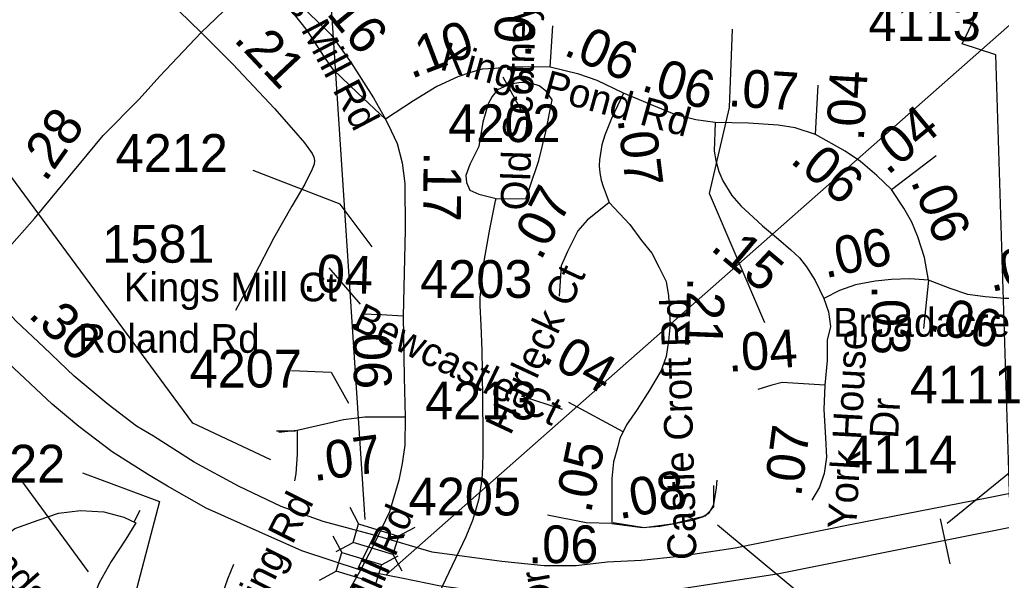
# Model space of a CAD drawing. Extents: x 1662474 to 1856135, y 779280 to 917889.
# Drawn here: x 1740425 to 1743675, y 827314 to 829171 of the extents above; entities that cross this region are included whole.
import ezdxf

# ---------------------------------------------------------------- set-up
doc = ezdxf.new("R2010")
doc.units = 0
for name, color, linetype in [('Exist Boundary Political City Limit New', 7, 'Continuous'), ('Exist Hydrographic Misc Water Feature', 7, 'Continuous'), ('Exist Hydrographic Pond Under 1500 Sq Ft', 7, 'Continuous'), ('Exist Road Non-System Type 51', 7, 'Continuous'), ('Exist Road Non-System Type 51 Label', 7, 'Continuous'), ('Exist Road Primary Interstate Divided Center Attributed', 7, 'Continuous'), ('Exist Road Primary Interstate Structure Ovrhead Sign CELL', 7, 'Continuous'), ('Exist Road Primary Interstate Structure Standard Bridge CELL', 7, 'Continuous'), ('Exist Road Primary Interstate Structure Standard Bridge Number Label', 7, 'Continuous'), ('Exist Road Secondary Mileage Hundredths English Label', 7, 'Continuous'), ('Exist Road Secondary Mileage Tenths English Label', 7, 'Continuous'), ('Exist Road Secondary Type 51 Attributed', 7, 'Continuous'), ('Exist Road Secondary Type 51 Label', 7, 'Continuous'), ('Exist Road Secondary Type 51 Number Label', 7, 'Continuous'), ('Map Preparation Boundary City Limit Buffer Line', 7, 'Continuous')]:
    doc.layers.add(name, color=color, linetype=linetype)

msp = doc.modelspace()

# ---------------------------------------------------------------- linework, layer by layer
at = {"layer": 'Exist Boundary Political City Limit New'}
msp.add_lwpolyline([(1743769.8, 825450.9), (1743657, 829053.9), (1743546, 829090.9), (1743657, 829320.6), (1743420.2, 829483.6), (1743679.2, 829942.9), (1743560.9, 830009.6), (1743689.2, 830274)], dxfattribs=at)
at = {"layer": 'Exist Hydrographic Misc Water Feature'}
msp.add_lwpolyline([(1741801.4, 827245.7), (1741903.3, 827458.9), (1741925.7, 827512.8), (1741935.9, 827546.7), (1741946.4, 827584.5), (1741956.8, 827648.5), (1741959.1, 827690.5), (1741959.5, 827734.5), (1741960.1, 827804.5), (1741957.6, 828006.6), (1741956.4, 828074.6), (1741952.9, 828158.7), (1741949.4, 828222.7), (1741949.6, 828250.7), (1741962.8, 828370.6), (1741979.4, 828464.6), (1741981.6, 828476.5), (1742000.3, 828570.4), (1742002.5, 828578.4)], dxfattribs=at)
at = {"layer": 'Exist Hydrographic Pond Under 1500 Sq Ft'}
msp.add_lwpolyline([(1742002.5, 828578.4), (1742101.3, 828577.2), (1742114.8, 828619.6), (1742143.7, 828704.5), (1742166.9, 828799), (1742188.1, 828905), (1742168.8, 828933.9), (1742145.6, 828951.3), (1742120.6, 828959), (1742085.8, 828962.9), (1742049.2, 828957.1), (1742006.7, 828937.8), (1741989.4, 828916.6), (1741975.8, 828891.5), (1741958.5, 828831.7), (1741945, 828750.7), (1741916, 828691), (1741902.5, 828654.3), (1741904.5, 828631.2), (1741916, 828606.1), (1741945, 828592.6), (1742002.5, 828578.4)], dxfattribs=at)
at = {"layer": 'Exist Road Non-System Type 51'}
for p, q in [((1741338.6, 827808.1), (1741275, 827807.9)), ((1740823.1, 827545.1), (1740803.1, 827506.2)), ((1741591.6, 827446.9), (1741547.9, 827359.8))]:
    msp.add_line(p, q, dxfattribs=at)
msp.add_lwpolyline([(1742721.8, 827627.8), (1742721.8, 827556.4), (1742694.9, 827526.5), (1742584, 827499.4), (1742492.8, 827487.7), (1742390, 827504.2)], dxfattribs=at)
at = {"layer": 'Exist Road Primary Interstate Divided Center Attributed'}
for points in [[(1741610.7, 827459.9), (1741430.1, 827508.8), (1741291.1, 827557.8), (1741150, 827625.3), (1741002.9, 827705), (1740868, 827790.8), (1740811.8, 827824.6), (1740717.8, 827896.1), (1740605.3, 827990.1), (1740505.2, 828086.2), (1740413.2, 828172), (1740290.6, 828304.9)], [(1741553.7, 827347.1), (1741359.5, 827411.7), (1741218.6, 827474.7), (1741042.9, 827553.2), (1740914.5, 827625.8), (1740851.3, 827663.6), (1740731, 827739.7), (1740621.6, 827823), (1740532.5, 827897.4), (1740388.4, 828032.7), (1740216, 828211.9)], [(1744001.3, 827661), (1743632.4, 827587.5), (1743174.5, 827497.5), (1742794.4, 827419.9), (1742609.4, 827392.3), (1742482.7, 827380), (1742370.3, 827373.9), (1742268.1, 827361.6), (1742161.8, 827361.6), (1742021.9, 827375.9), (1741790.8, 827407.6), (1741610.7, 827459.9)], [(1744006.2, 827547.9), (1743549.6, 827457.7), (1742933.4, 827334), (1742580.8, 827279.9), (1742396.8, 827263.5), (1742321.2, 827261.5), (1742131.1, 827261.5), (1741957.4, 827275.8), (1741813.3, 827295.2), (1741694.7, 827319.7), (1741553.7, 827347.1)]]:
    msp.add_lwpolyline(points, dxfattribs=at)
at = {"layer": 'Exist Road Primary Interstate Structure Ovrhead Sign CELL'}
for p, q in [((1743496.1, 827503.6), (1746425, 829883.1)), ((1743472.2, 827517.2), (1743504.2, 827368.9))]:
    msp.add_line(p, q, dxfattribs=at)
at = {"layer": 'Exist Road Primary Interstate Structure Standard Bridge CELL'}
for p, q in [((1741517.9, 827556), (1741547.4, 827500.6)), ((1741678.8, 827460.3), (1741734.1, 827489.9)), ((1741462, 827461.1), (1741491.5, 827405.7)), ((1741473.4, 827409.7), (1741528.8, 827439.2)), ((1741622.8, 827365.4), (1741678.2, 827395)), ((1741660.5, 827400.3), (1741690, 827345)), ((1741417.4, 827314.8), (1741472.8, 827344.3))]:
    msp.add_line(p, q, dxfattribs=at)
for points in [[(1741547.4, 827500.6), (1741678.9, 827460.6), (1741660.2, 827399.2), (1741528.8, 827439.2)], [(1741491.5, 827405.7), (1741622.9, 827365.7), (1741604.2, 827304.3), (1741472.8, 827344.3)]]:
    msp.add_lwpolyline(points, close=True, dxfattribs=at)
at = {"layer": 'Exist Road Primary Interstate Structure Standard Bridge Number Label'}
for p, q in [((1741637.9, 827330.7), (1745491.6, 830731.8)), ((1741568.9, 827515.6), (1741409.3, 829955.7))]:
    msp.add_line(p, q, dxfattribs=at)
at = {"layer": 'Exist Road Secondary Type 51 Attributed'}
for p, q in [((1742182, 829013.1), (1742190.6, 829150.1)), ((1743059.8, 828790.6), (1743069, 828953.4)), ((1743311.5, 828608.7), (1743459.9, 828720.5)), ((1743433.9, 828307.7), (1743417.2, 828147.4)), ((1742422.9, 827805.5), (1742242.8, 827903))]:
    msp.add_line(p, q, dxfattribs=at)
for points in [[(1740315.4, 829891.4), (1740463.9, 829731.8), (1740639.6, 829550.4), (1740798.3, 829373.6), (1740916.3, 829236.4), (1741026.4, 829127.9)], [(1741026.4, 829127.9), (1741124.8, 829222.2), (1741222.2, 829324)], [(1741222.2, 829324), (1741339.4, 829232.6), (1741409.8, 829166.2), (1741456.8, 829120.5), (1741522.5, 829028), (1741596.6, 828912.2), (1741636.1, 828841.1)], [(1741636.1, 828841.1), (1741543.9, 828928.1), (1741464.3, 829004.1), (1741434.5, 829046.4), (1741378.2, 829134), (1741327.9, 829197.7), (1741254.1, 829270), (1741222.2, 829324)], [(1740290.6, 828304.9), (1740474.3, 828512.7), (1740701.6, 828786.7), (1740821.4, 828907.3), (1740888.8, 828983.3), (1741026.4, 829127.9)], [(1741026.4, 829127.9), (1741131.2, 829022.8), (1741268.6, 828876.8), (1741331.4, 828805.2), (1741368.1, 828762.3), (1741393.7, 828727.9), (1741399.4, 828715.3), (1741401.4, 828704.1), (1741399.9, 828692.4), (1741393.3, 828676.1), (1741369, 828626.4), (1741325.8, 828552.7), (1741266.3, 828447.9), (1741201.4, 828322.4), (1741140.2, 828207)], [(1742182, 829013.1), (1742110.7, 829014.4), (1742043.1, 829013.2), (1741998.1, 829009.5), (1741956.9, 829006.3), (1741915, 828994.8), (1741876, 828981.7), (1741806.2, 828948.8), (1741729.5, 828902.3), (1741636.1, 828841.1)], [(1742424.7, 828926.8), (1742337.6, 828968.8), (1742276.1, 828990.3), (1742182, 829013.1)], [(1742424.7, 828926.8), (1742384.7, 828843.5), (1742362.2, 828788.7), (1742352.3, 828756.3), (1742345.2, 828706.4), (1742344.2, 828686.2), (1742346, 828662.9), (1742350.5, 828639.5), (1742356.8, 828617.9), (1742376.9, 828565.5)], [(1742727.9, 828830.5), (1742663.9, 828838.5), (1742597.3, 828856), (1742551.2, 828873.9), (1742424.7, 828926.8)], [(1741636.1, 828841.1), (1741654.6, 828802.8), (1741675.1, 828760.4), (1741691.3, 828696.5), (1741700.5, 828627.8), (1741701.4, 828474.6), (1741695.3, 828189.1)], [(1742727.9, 828830.5), (1742724.8, 828735.3), (1742729.8, 828704.5), (1742740.2, 828667.7), (1742753.2, 828636.8), (1742783.2, 828587.9), (1742814, 828552.7), (1742853.7, 828516.4), (1742884.1, 828488.4), (1742937.9, 828444), (1742978.8, 828408.9), (1743006.9, 828382.1), (1743030.2, 828351.7), (1743058.3, 828307.3), (1743087.5, 828247.7)], [(1743059.8, 828790.6), (1742992.1, 828812.1), (1742936.8, 828821.3), (1742838.5, 828827.5), (1742727.9, 828830.5)], [(1743311.5, 828608.7), (1743262.9, 828654.9), (1743209.4, 828701), (1743158.3, 828735.1), (1743059.8, 828790.6)], [(1743433.9, 828307.7), (1743420.6, 828383.2), (1743398.7, 828451.3), (1743379.2, 828499.9), (1743352.5, 828546.1), (1743311.5, 828608.7)], [(1742376.9, 828565.5), (1742303.7, 828506.3), (1742273.6, 828471.2), (1742238.4, 828403.4), (1742218.3, 828355.7), (1742210.8, 828255.3)], [(1742376.9, 828565.5), (1742445, 828492.5), (1742484.4, 828439.4), (1742518.5, 828397.5), (1742542, 828350.3), (1742565.6, 828303.2), (1742573.5, 828256), (1742578.7, 828161.7), (1742573.5, 828106.7), (1742565.5, 828055.2), (1742549.1, 828008.7), (1742510.2, 827943.3), (1742469.6, 827880), (1742434.3, 827829.3), (1742422.9, 827805.5)], [(1743433.9, 828307.7), (1743372.3, 828312.1), (1743311.5, 828309.7), (1743258, 828304.8), (1743192.4, 828292.6), (1743138.9, 828273.2), (1743087.5, 828247.7)], [(1743965.1, 828293), (1743804.8, 828255.3), (1743730, 828247), (1743685.7, 828247), (1743622.1, 828252.5), (1743563.9, 828260.8), (1743505.8, 828280.2), (1743433.9, 828307.7)], [(1743087.5, 828247.7), (1743102.5, 828203.5), (1743109.7, 828154.9), (1743098.9, 828109.7), (1743098.9, 828041.7), (1743091.2, 827960.5)], [(1741695.3, 828189.1), (1741622.8, 828192.8), (1741557.4, 828194.9)], [(1741695.3, 828189.1), (1741698, 827986.2), (1741701.7, 827853.9)], [(1743091.2, 827960.5), (1742949.7, 827969.2), (1742915.5, 827960.5), (1742869.5, 827946.2)], [(1743091.2, 827960.5), (1743087.7, 827879.2), (1743092.8, 827786.2), (1743096, 827722.1), (1743088.9, 827667.7), (1743073.5, 827622.9), (1743047.6, 827579.2)], [(1741701.7, 827853.9), (1741567.7, 827854.7), (1741497.6, 827844.9), (1741445.2, 827833.7), (1741343.8, 827809.7)], [(1741701.7, 827853.9), (1741700.2, 827761.9), (1741691.6, 827700.7), (1741680.9, 827645.5), (1741649.1, 827540.9), (1741610.7, 827459.9)], [(1741343.8, 827809.7), (1741283.2, 827803.6)], [(1741343.8, 827809.7), (1741343.8, 827731.2), (1741339.7, 827666.9), (1741334.8, 827643.8)], [(1742422.9, 827805.5), (1742412.4, 827784.5), (1742404.5, 827753.1), (1742391.4, 827705.9), (1742386.2, 827650.9), (1742386.2, 827564.5), (1742385.3, 827501.9)], [(1742385.3, 827501.9), (1742487.1, 827489.3), (1742544.3, 827493), (1742653.1, 827513.3), (1742686.3, 827524.3), (1742708.4, 827537.2), (1742723.2, 827564.9), (1742732.4, 827620.2), (1742734.2, 827646)], [(1740096.5, 826290.2), (1740102.9, 826350.7), (1740115.6, 826395.4), (1740115.6, 826484.6), (1740112.4, 826573.9), (1740112.7, 826610.5), (1740104.5, 826659.7), (1740091.9, 826696.8), (1740075.5, 826765.1), (1740065.6, 826850), (1740066.7, 826940.2), (1740077.8, 827018.2), (1740109, 827115.1), (1740145.2, 827187), (1740190.9, 827259.4), (1740245.6, 827343.3), (1740327.6, 827425.2), (1740409.6, 827485.3), (1740486.2, 827513.4), (1740554.1, 827535.7), (1740626.5, 827544.6), (1740703.4, 827541.2), (1740770.2, 827523.4), (1740810.3, 827504.5)], [(1742385.3, 827501.9), (1742301, 827504.4), (1742172.3, 827530)], [(1740810.3, 827504.5), (1740776.9, 827449.9), (1740728.5, 827375.8), (1740688.3, 827305.1), (1740637.1, 827176.4)], [(1741610.7, 827459.9), (1741595.6, 827428.1), (1741553.7, 827347.1)], [(1741133.6, 827366), (1741112.9, 827317.6), (1741096.4, 827270.4), (1741088.1, 827215.5), (1741079.8, 827135.7), (1741080.1, 827050.1), (1741083.7, 826946.8)], [(1741553.7, 827347.1), (1741486.4, 827229.6), (1741423.2, 827120.4), (1741389.8, 827075.9), (1741348.7, 827045.4), (1741293.6, 827012.7), (1741240.6, 826992.3), (1741169.2, 826965.8), (1741083.7, 826946.8)]]:
    msp.add_lwpolyline(points, dxfattribs=at)
at = {"layer": 'Exist Road Secondary Type 51 Label'}
for points in [[(1742091.2, 828860.8), (1742025.8, 828980.5)], [(1742091.2, 828860.8), (1742025.8, 828980.5)], [(1741449.2, 828348.6), (1741552.7, 828228.8)], [(1741449.2, 828348.6), (1741552.7, 828228.8)], [(1741325.3, 828009.2), (1741456.5, 828003.5), (1741513.5, 827900.9)], [(1741325.3, 828009.2), (1741456.5, 828003.5), (1741513.5, 827900.9)], [(1742085.7, 827924.3), (1742221.8, 827880.6)], [(1742085.7, 827924.3), (1742221.8, 827880.6)], [(1740427.8, 827647.9), (1740652.1, 827341.4)], [(1740427.8, 827647.9), (1740652.1, 827341.4)]]:
    msp.add_lwpolyline(points, dxfattribs=at)
at = {"layer": 'Exist Road Secondary Type 51 Number Label'}
for points in [[(1742892.5, 828166.2), (1742709.3, 828595), (1742775.5, 828879.5), (1742785.6, 829138.8)], [(1741257.1, 827712.9), (1740998.3, 827834.4), (1740396.1, 828652), (1740323.2, 828919.4)], [(1741592.1, 828418.1), (1741486.3, 828559.2), (1741198.3, 828670.9)], [(1740633.5, 827669.5), (1740888.3, 827574.6), (1740783.4, 827174.9)], [(1742735.4, 827497.1), (1743089.7, 827203.2), (1743427.1, 827222.5)]]:
    msp.add_lwpolyline(points, dxfattribs=at)
at = {"layer": 'Map Preparation Boundary City Limit Buffer Line'}
msp.add_lwpolyline([(1743769.8, 825450.9), (1743657, 829053.9), (1743546, 829090.9), (1743657, 829320.6), (1743420.2, 829483.6), (1743679.2, 829942.9), (1743560.9, 830009.6), (1743689.2, 830274)], dxfattribs=at)

# ---------------------------------------------------------------- texts
at = {"layer": 'Exist Road Non-System Type 51 Label'}
msp.add_text('Roland Rd', height=95, dxfattribs=at).set_placement((1740619.2, 828067.4))
msp.add_text('Walsh Dr', height=95, rotation=100.2291, dxfattribs=at).set_placement((1742267.1, 826840.2))
at = {"layer": 'Exist Road Secondary Mileage Hundredths English Label'}
for s, rotation, p in [('.03', 86.3992, (1742117.2, 829042.5)), ('.07', 62.5892, (1742150.3, 828369.3)), ('.30', 316.8164, (1740449.9, 828189.2)), ('.04', 4.2869, (1742771.9, 828004.2)), ('.07', 82.5686, (1743012, 827587.5)), ('.07', 7.9376, (1741399.5, 827641.9)), ('.08', 10.561, (1742410.4, 827515.9))]:
    msp.add_text(s, height=125, rotation=rotation, dxfattribs=at).set_placement(p)
at = {"layer": 'Exist Road Secondary Mileage Tenths English Label'}
for s, rotation, p in [('.16', 309.4039, (1741408.8, 829226.3)), ('.10', 20.8518, (1741721.2, 828973.7)), ('.06', 336.5042, (1742221.7, 829055.8)), ('.21', 313.2416, (1741130.6, 829102.8)), ('.06', 343.4975, (1742478.8, 828936.7)), ('.07', 356.4239, (1742768.1, 828884.3)), ('.04', 86.7588, (1743219.6, 828767)), ('.04', 39.5042, (1743298.5, 828652.8)), ('.28', 54.8211, (1740510.4, 828629.8)), ('.07', 277.1256, (1742404.3, 828841.4)), ('.06', 320.1746, (1742972.1, 828700.2)), ('.17', 269.4397, (1741762.9, 828734.9)), ('.06', 292.622, (1743373.6, 828635.7)), ('.06', 12.2632, (1743092.5, 828313.7)), ('.15', 319.9734, (1742708.2, 828411.1)), ('.05', 12.8687, (1743641.2, 828268)), ('.04', 358.1213, (1741360.7, 828270.1)), ('.21', 267.7322, (1742636.3, 828318.9)), ('.03', 270.7722, (1743245.3, 828291.6)), ('.06', 343.4992, (1743428.7, 828144.7)), ('.06', 270.9392, (1741528.3, 828178.4)), ('.04', 331.2619, (1742149.9, 828041)), ('.05', 78.2465, (1742316, 827532.6))]:
    msp.add_text(s, height=125, rotation=rotation, dxfattribs=at).set_placement(p)
msp.add_text('.06', height=125, dxfattribs=at).set_placement((1742108.7, 827370.6))
at = {"layer": 'Exist Road Secondary Type 51 Label'}
for s, rotation, p in [('Kings Mill Rd', 297.6806, (1741190.7, 829451.8)), ('Old Scotney Ct', 88.0919, (1742111.8, 828537.5)), ('Kings Pond Rd', 344.6416, (1741812.7, 829006.5)), ('Harleck Ct', 65.0157, (1742049.8, 827790.9)), ('Bewcastle Ct', 334.0128, (1741521.1, 828149.6)), ('Castle Croft Rd', 91.6674, (1742666.3, 827382.3)), ('York House', 86.8309, (1743194.4, 827481.9)), (' Dr', 86.8309, (1743331.2, 827746)), ('Pickering Rd', 63.5053, (1741079.4, 826930)), ('Kings Mill Rd', 66.3951, (1741435.7, 826857.3)), ('Landsberg Ct S', 311.5153, (1740235.1, 827471.8))]:
    msp.add_text(s, height=95, rotation=rotation, dxfattribs=at).set_placement(p)
for s, p in [('Kings Mill Ct', (1740769.7, 828237.7)), ('Broadacres Dr', (1743118.1, 828120.7))]:
    msp.add_text(s, height=95, dxfattribs=at).set_placement(p)
at = {"layer": 'Exist Road Secondary Type 51 Number Label'}
for s, p in [('4113', (1743235.4, 829100.5)), ('4202', (1741844, 828765.1)), ('4212', (1740742.8, 828666.7)), ('1581', (1740698.7, 828365.8)), ('4203', (1741750.9, 828249.3)), ('4207', (1740987.8, 827952.4)), ('4111', (1743372.3, 827899.9)), ('4213', (1741767.3, 827846.7)), ('4114', (1743157.3, 827668.3)), ('4222', (1740204.4, 827637.8)), ('4205', (1741713.1, 827528.7))]:
    msp.add_text(s, height=125, dxfattribs=at).set_placement(p)

doc.saveas('drawing.dxf')
